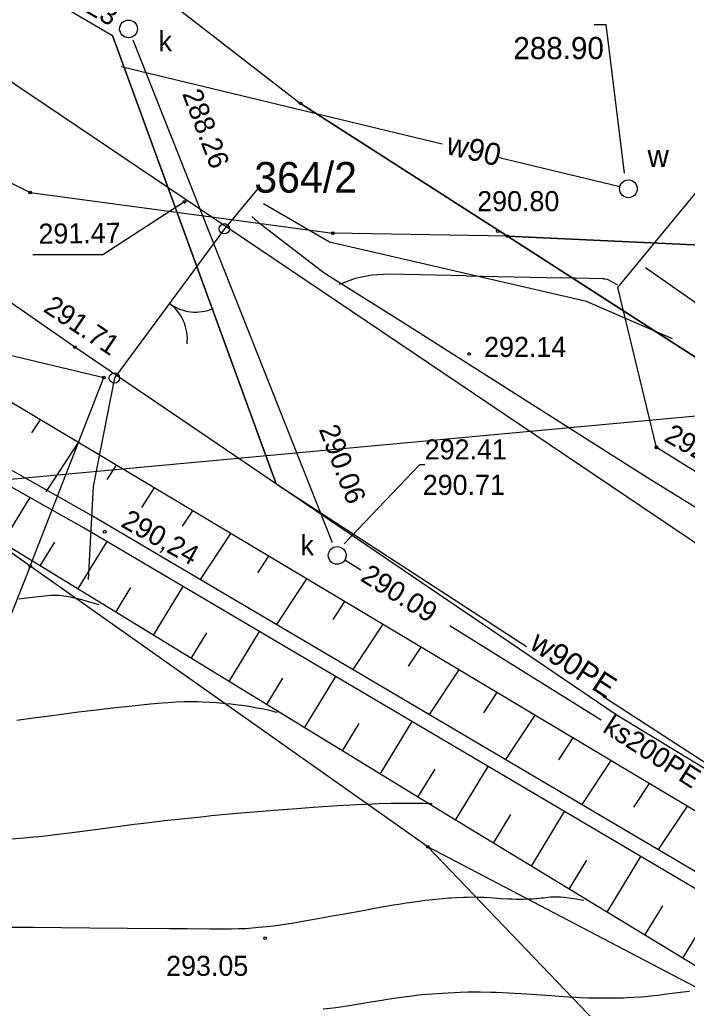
# Model space of a CAD drawing. Extents: x 7477803 to 7478145, y 5500698 to 5500984.
# Drawn here: x 7477913.26 to 7477935.87, y 5500892.73 to 5500926.22 of the extents above; entities that cross this region are included whole.
import ezdxf

# ---------------------------------------------------------------- set-up
doc = ezdxf.new("R2010")
doc.units = 0
for name, color, linetype in [('203-Punkt załamania granicy działki nie stabilizowany', 7, 'Continuous'), ('eNN', 7, 'Continuous'), ('gr_dzialki', 7, 'Continuous'), ('gr_klasy', 7, 'Continuous'), ('gr_uzytek', 7, 'Continuous'), ('jezdnia', 7, 'Continuous'), ('k', 7, 'Continuous'), ('k_elem_naziemne', 7, 'Continuous'), ('k_obrys', 7, 'Continuous'), ('k_opis', 7, 'Continuous'), ('k_rzedne', 7, 'Continuous'), ('nr_dzialki', 7, 'Continuous'), ('ogr_symb', 7, 'Continuous'), ('pkt_wys', 7, 'Continuous'), ('rowy', 7, 'Continuous'), ('skarp_wypel', 7, 'Continuous'), ('skarpa_gora', 7, 'Continuous'), ('w', 7, 'Continuous'), ('w_elem_naziemne', 7, 'Continuous'), ('w_obrys', 7, 'Continuous'), ('w_opis', 7, 'Continuous'), ('w_rzedne', 7, 'Continuous'), ('warst_ciagla', 7, 'Continuous'), ('warst_przeryw', 7, 'Continuous')]:
    doc.layers.add(name, color=color, linetype=linetype)

# ---------------------------------------------------------------- blocks, each defined once
blk = doc.blocks.new('203')
blk.add_circle((0, 0), 0.045)
blk = doc.blocks.new('506_5_1')
at = {"layer": 'k_elem_naziemne'}
blk.add_circle((0, 0), 0.3, dxfattribs=at)
blk = doc.blocks.new('506_5_2')
at = {"layer": 'w_elem_naziemne'}
blk.add_circle((0, 0), 0.3, dxfattribs=at)
blk = doc.blocks.new('801_3')
at = {"layer": 'pkt_wys'}
blk.add_circle((0, 0), 0.045, dxfattribs=at)
blk.add_circle((0, 0), 0.045, dxfattribs=at)
blk = doc.blocks.new('801_5')
at = {"layer": 'pkt_wys'}
blk.add_circle((0, 0), 0.05, dxfattribs=at)
blk.add_circle((0, 0), 0.05, dxfattribs=at)
blk = doc.blocks.new('801_5_4')
at = {"layer": 'pkt_wys'}
blk.add_circle((0, 0), 0.05, dxfattribs=at)
blk.add_circle((0, 0), 0.05, dxfattribs=at)

msp = doc.modelspace()

# ---------------------------------------------------------------- linework, layer by layer
at = {"layer": 'eNN'}
msp.add_lwpolyline([(7477943.05, 5500905.439), (7477934.522, 5500910.702), (7477926.234, 5500915.963), (7477923.573, 5500917.637), (7477921.419, 5500919.298), (7477921.124, 5500919.558)], dxfattribs=at)
at = {"layer": 'gr_dzialki'}
for points in [[(7477914.31, 5500929.95), (7477922.77, 5500923.39)], [(7477929.78, 5500918.89), (7477922.77, 5500923.39)], [(7477911.05, 5500921.65), (7477913.61, 5500920.37)], [(7477913.61, 5500920.37), (7477923.87, 5500918.99)], [(7477929.78, 5500918.89), (7477923.87, 5500918.99)], [(7477950.4, 5500917.93), (7477929.78, 5500918.89)], [(7477967.16, 5500894.83), (7477929.78, 5500918.89)], [(7477913.62, 5500907.71), (7477902.85, 5500915.32)], [(7477912.36, 5500914.99), (7477916.11, 5500914.1)], [(7477913.62, 5500907.71), (7477916.11, 5500914.1)], [(7477913.62, 5500907.71), (7477908.77, 5500895.48)], [(7477927.08, 5500898.2), (7477913.62, 5500907.71)], [(7477970.37, 5500875.52), (7477927.08, 5500898.2)]]:
    msp.add_lwpolyline(points, dxfattribs=at)
at = {"layer": 'gr_klasy'}
for points in [[(7477914.31, 5500929.95), (7477922.77, 5500923.39)], [(7477922.77, 5500923.39), (7477929.78, 5500918.89)], [(7477929.78, 5500918.89), (7477950.4, 5500917.93)], [(7477913.62, 5500907.71), (7477909.89, 5500910.36)], [(7477927.08, 5500898.2), (7477913.62, 5500907.71)], [(7477980.49, 5500842.45), (7477927.08, 5500898.2)], [(7477970.37, 5500875.52), (7477927.08, 5500898.2)]]:
    msp.add_lwpolyline(points, dxfattribs=at)
at = {"layer": 'gr_uzytek'}
msp.add_lwpolyline([(7477929.78, 5500918.89), (7477938.86, 5500913.04), (7477909.89, 5500910.36)], dxfattribs=at)
at = {"layer": 'jezdnia'}
for points in [[(7477897.344, 5500935.024), (7477905.871, 5500928.923), (7477941.067, 5500905.192)], [(7477987.535, 5500870.412), (7477985.624, 5500871.53), (7477967.072, 5500882.45), (7477949.37, 5500893.011), (7477933.46, 5500902.673), (7477915.126, 5500915.133), (7477901.636, 5500924.498), (7477893.479, 5500930.51)]]:
    msp.add_lwpolyline(points, dxfattribs=at)
at = {"layer": 'k'}
for p, q in [((7477924.821, 5500907.57), (7477924.268, 5500907.914)), ((7477932.96, 5500902.496), (7477927.831, 5500905.694))]:
    msp.add_line(p, q, dxfattribs=at)
msp.add_lwpolyline([(7477917.094, 5500925.542), (7477923.847, 5500908.513)], dxfattribs=at)
at = {"layer": 'k_obrys'}
msp.add_line((7477917.094, 5500925.542), (7477923.847, 5500908.513), dxfattribs=at)
at = {"layer": 'k_rzedne'}
msp.add_lwpolyline([(7477926.98, 5500911.144), (7477926.8, 5500911.144), (7477924.256, 5500908.464)], dxfattribs=at)
at = {"layer": 'ogr_symb'}
for p, q in [((7477921.35, 5500920.53), (7477920.192, 5500919.139)), ((7477920.192, 5500919.139), (7477916.467, 5500914.085))]:
    msp.add_line(p, q, dxfattribs=at)
for points in [[(7477935.376, 5500915.415), (7477932.464, 5500916.682), (7477923.752, 5500918.683), (7477921.521, 5500919.98)], [(7477916.467, 5500914.085), (7477915.751, 5500910.414), (7477915.575, 5500907.254)]]:
    msp.add_lwpolyline(points, dxfattribs=at)
for centre in [(7477920.192, 5500919.139), (7477920.192, 5500919.139), (7477920.192, 5500919.139), (7477916.467, 5500914.085), (7477916.467, 5500914.085), (7477916.467, 5500914.085)]:
    msp.add_circle(centre, 0.175, dxfattribs=at)
for centre, start, end in [((7477919.219, 5500917.819), 233.6125, 293.6125), ((7477917.439, 5500915.404), 353.6125, 53.6125)]:
    msp.add_arc(centre, 1.5, start, end, dxfattribs=at)
at = {"layer": 'pkt_wys'}
msp.add_lwpolyline([(7477918.841, 5500920.057), (7477916.08, 5500918.255), (7477913.71, 5500918.253)], dxfattribs=at)
at = {"layer": 'rowy'}
for points in [[(7477993.882, 5500863.302), (7477915.697, 5500909.43), (7477904.458, 5500915.769)], [(7477993.629, 5500862.871), (7477915.447, 5500908.997), (7477904.213, 5500915.334)]]:
    msp.add_lwpolyline(points, dxfattribs=at)
at = {"layer": 'skarp_wypel'}
for p, q in [((7477940.323, 5500913.719), (7477934.46, 5500917.814)), ((7477913.953, 5500912.669), (7477913.659, 5500912.224)), ((7477915.242, 5500911.899), (7477914.141, 5500910.23)), ((7477916.531, 5500911.129), (7477916.211, 5500910.643)), ((7477917.82, 5500910.359), (7477917.381, 5500909.693)), ((7477912.677, 5500908.503), (7477913.613, 5500910.032)), ((7477919.109, 5500909.589), (7477918.762, 5500909.062)), ((7477920.398, 5500908.819), (7477919.372, 5500907.262)), ((7477913.956, 5500907.719), (7477914.449, 5500908.524)), ((7477915.235, 5500906.936), (7477916.219, 5500908.542)), ((7477921.687, 5500908.049), (7477921.313, 5500907.481)), ((7477922.976, 5500907.279), (7477921.959, 5500905.736)), ((7477916.514, 5500906.152), (7477917.025, 5500906.987)), ((7477917.793, 5500905.369), (7477918.803, 5500907.017)), ((7477924.266, 5500906.51), (7477923.864, 5500905.901)), ((7477919.072, 5500904.586), (7477919.601, 5500905.449)), ((7477920.352, 5500903.802), (7477921.387, 5500905.493)), ((7477925.555, 5500905.74), (7477924.546, 5500904.21)), ((7477926.844, 5500904.97), (7477926.415, 5500904.32)), ((7477928.133, 5500904.2), (7477927.133, 5500902.683)), ((7477921.631, 5500903.019), (7477922.178, 5500903.912)), ((7477922.91, 5500902.235), (7477923.971, 5500903.968)), ((7477929.422, 5500903.43), (7477928.966, 5500902.739)), ((7477925.468, 5500900.668), (7477926.555, 5500902.444)), ((7477930.71, 5500902.661), (7477929.714, 5500901.16)), ((7477924.189, 5500901.452), (7477924.754, 5500902.375)), ((7477931.999, 5500901.891), (7477931.506, 5500901.148)), ((7477933.288, 5500901.121), (7477932.301, 5500899.634)), ((7477926.747, 5500899.885), (7477927.331, 5500900.837)), ((7477928.027, 5500899.102), (7477929.133, 5500900.923)), ((7477934.578, 5500900.351), (7477934.046, 5500899.55)), ((7477935.867, 5500899.581), (7477934.889, 5500898.107)), ((7477929.309, 5500898.324), (7477929.901, 5500899.298)), ((7477930.591, 5500897.545), (7477931.717, 5500899.398)), ((7477931.874, 5500896.767), (7477932.471, 5500897.752)), ((7477933.156, 5500895.988), (7477934.301, 5500897.874)), ((7477934.438, 5500895.21), (7477935.042, 5500896.205)), ((7477935.72, 5500894.431), (7477936.885, 5500896.349))]:
    msp.add_line(p, q, dxfattribs=at)
at = {"layer": 'skarpa_gora'}
for points in [[(7478007.879, 5500866.795), (7477984.093, 5500881.159), (7477934.83, 5500911.735), (7477933.524, 5500917.153), (7477941.313, 5500926.602), (7477947.253, 5500931.749), (7477948.257, 5500932.619)], [(7477940.967, 5500896.534), (7477905.932, 5500917.459)], [(7478019.361, 5500843.679), (7478014.009, 5500848.521), (7477985, 5500865.71), (7477963.897, 5500877.826), (7477945.275, 5500888.626), (7477927.783, 5500899.247), (7477912.023, 5500908.9), (7477901.238, 5500913.008)]]:
    msp.add_lwpolyline(points, dxfattribs=at)
at = {"layer": 'w'}
for p, q in [((7477927.575, 5500922.01), (7477916.702, 5500924.625)), ((7477933.588, 5500920.564), (7477929.499, 5500921.547))]:
    msp.add_line(p, q, dxfattribs=at)
for points in [[(7477913.336, 5500927.499), (7477916.404, 5500925.684), (7477921.943, 5500910.495), (7477930.427, 5500904.988)], [(7477933.012, 5500903.311), (7477945.728, 5500895.058), (7477949.726, 5500892.741)]]:
    msp.add_lwpolyline(points, dxfattribs=at)
at = {"layer": 'w_obrys'}
msp.add_line((7477921.943, 5500910.495), (7477916.404, 5500925.684), dxfattribs=at)
at = {"layer": 'w_rzedne'}
msp.add_lwpolyline([(7477932.723, 5500926.061), (7477933.112, 5500926.062), (7477933.739, 5500921.019)], dxfattribs=at)
at = {"layer": 'warst_ciagla'}
msp.add_line((7477928.38, 5500917.545), (7477931.629, 5500917.473), dxfattribs=at)
for points in [[(7477928.38, 5500917.545), (7477925.77, 5500917.602), (7477925.183, 5500917.572), (7477924.621, 5500917.455), (7477924.085, 5500917.25)], [(7477933.509, 5500917.244), (7477933.167, 5500917.417), (7477933.087, 5500917.429), (7477933.06, 5500917.438), (7477933.041, 5500917.442), (7477933.009, 5500917.442), (7477931.629, 5500917.473)], [(7477921.976, 5500902.75), (7477921.913, 5500902.768), (7477921.778, 5500902.804), (7477921.631, 5500902.838), (7477921.527, 5500902.86), (7477921.309, 5500902.902), (7477921.137, 5500902.932), (7477921.019, 5500902.951), (7477920.779, 5500902.986), (7477920.657, 5500903.002), (7477920.411, 5500903.032), (7477920.248, 5500903.049), (7477919.927, 5500903.078), (7477919.696, 5500903.094), (7477919.45, 5500903.107), (7477919.292, 5500903.112), (7477919.19, 5500903.113), (7477918.991, 5500903.114), (7477918.845, 5500903.112), (7477918.56, 5500903.102), (7477918.278, 5500903.084), (7477918.088, 5500903.069), (7477917.695, 5500903.034), (7477916.968, 5500902.959), (7477916.617, 5500902.92), (7477916.124, 5500902.863), (7477915.865, 5500902.832), (7477915.257, 5500902.758), (7477914.274, 5500902.631), (7477913.81, 5500902.57), (7477913.164, 5500902.483)], [(7477912.699, 5500895.483), (7477913.712, 5500895.476), (7477915.639, 5500895.457), (7477916.908, 5500895.445), (7477918.333, 5500895.434), (7477918.931, 5500895.43), (7477919.684, 5500895.427), (7477920.421, 5500895.428), (7477920.674, 5500895.431), (7477920.921, 5500895.437), (7477921.018, 5500895.442), (7477921.132, 5500895.454), (7477921.363, 5500895.481), (7477921.632, 5500895.505), (7477921.856, 5500895.526), (7477922.019, 5500895.546), (7477922.236, 5500895.578), (7477922.617, 5500895.64), (7477922.845, 5500895.679), (7477923.237, 5500895.747), (7477923.849, 5500895.858), (7477924.193, 5500895.921), (7477924.947, 5500896.061), (7477925.338, 5500896.132), (7477925.919, 5500896.232), (7477926.106, 5500896.262), (7477926.349, 5500896.299), (7477926.467, 5500896.317), (7477926.699, 5500896.35), (7477926.997, 5500896.389), (7477927.141, 5500896.406), (7477927.453, 5500896.44), (7477927.603, 5500896.454), (7477927.796, 5500896.47), (7477927.89, 5500896.477), (7477928.072, 5500896.488), (7477928.304, 5500896.498), (7477928.415, 5500896.501), (7477928.653, 5500896.503), (7477928.765, 5500896.501), (7477928.98, 5500896.493), (7477929.181, 5500896.481), (7477929.434, 5500896.463), (7477929.556, 5500896.455), (7477929.82, 5500896.441), (7477929.933, 5500896.437), (7477930.081, 5500896.433), (7477930.153, 5500896.432), (7477930.312, 5500896.433), (7477930.516, 5500896.438), (7477930.617, 5500896.442), (7477930.769, 5500896.453), (7477930.924, 5500896.468), (7477931.004, 5500896.478), (7477931.156, 5500896.496), (7477931.242, 5500896.504), (7477931.339, 5500896.508), (7477931.393, 5500896.509), (7477931.513, 5500896.506), (7477931.58, 5500896.503), (7477931.691, 5500896.494), (7477931.86, 5500896.475), (7477931.954, 5500896.462), (7477932.109, 5500896.439), (7477932.373, 5500896.391)]]:
    msp.add_lwpolyline(points, dxfattribs=at)
at = {"layer": 'warst_przeryw'}
for points in [[(7477915.95, 5500906.398), (7477915.603, 5500906.503), (7477915.403, 5500906.56), (7477915.281, 5500906.591), (7477915.065, 5500906.642), (7477914.923, 5500906.671), (7477914.838, 5500906.685), (7477914.687, 5500906.706), (7477914.62, 5500906.712), (7477914.498, 5500906.718), (7477914.391, 5500906.717), (7477914.326, 5500906.714), (7477914.202, 5500906.704), (7477913.893, 5500906.673), (7477913.682, 5500906.65), (7477913.236, 5500906.596)], [(7477927.226, 5500899.655), (7477927.156, 5500899.66), (7477927.08, 5500899.663), (7477926.924, 5500899.667), (7477926.613, 5500899.671), (7477926.241, 5500899.672), (7477926.042, 5500899.671), (7477925.839, 5500899.668), (7477925.423, 5500899.657), (7477924.986, 5500899.64), (7477924.681, 5500899.626), (7477924.027, 5500899.589), (7477923.217, 5500899.535), (7477922.647, 5500899.494), (7477921.869, 5500899.434), (7477921.48, 5500899.402), (7477920.62, 5500899.328), (7477920.244, 5500899.293), (7477919.75, 5500899.246), (7477919.506, 5500899.222), (7477918.964, 5500899.166), (7477918.168, 5500899.078), (7477917.821, 5500899.038), (7477917.365, 5500898.984), (7477917.14, 5500898.956), (7477916.641, 5500898.891), (7477915.908, 5500898.792), (7477914.946, 5500898.664), (7477914.465, 5500898.604), (7477914.223, 5500898.577), (7477913.899, 5500898.542), (7477913.736, 5500898.525), (7477913.408, 5500898.494), (7477912.969, 5500898.457)], [(7477923.541, 5500892.71), (7477923.878, 5500892.752), (7477924.048, 5500892.774), (7477924.43, 5500892.83), (7477925.008, 5500892.924), (7477925.525, 5500893.01), (7477925.785, 5500893.052), (7477926.177, 5500893.11), (7477926.374, 5500893.136), (7477926.638, 5500893.168), (7477926.77, 5500893.182), (7477927.035, 5500893.208), (7477927.391, 5500893.237), (7477927.569, 5500893.249), (7477927.972, 5500893.27), (7477928.175, 5500893.277), (7477928.446, 5500893.284), (7477928.582, 5500893.285), (7477928.855, 5500893.286), (7477929.22, 5500893.282), (7477929.403, 5500893.277), (7477929.818, 5500893.26), (7477930.026, 5500893.249), (7477930.442, 5500893.221), (7477931.265, 5500893.159), (7477931.666, 5500893.131), (7477931.862, 5500893.119), (7477932.118, 5500893.106), (7477932.244, 5500893.1), (7477932.493, 5500893.091), (7477932.817, 5500893.083), (7477932.975, 5500893.082), (7477933.323, 5500893.082), (7477933.492, 5500893.085), (7477933.713, 5500893.091), (7477933.822, 5500893.095), (7477934.035, 5500893.105), (7477934.312, 5500893.123), (7477934.446, 5500893.134), (7477934.741, 5500893.164), (7477934.884, 5500893.181), (7477935.166, 5500893.218), (7477935.546, 5500893.267), (7477935.745, 5500893.288), (7477935.952, 5500893.307)]]:
    msp.add_lwpolyline(points, dxfattribs=at)

# ---------------------------------------------------------------- block references
at = {"layer": '203-Punkt załamania granicy działki nie stabilizowany'}
for p in [(7477922.77, 5500923.39), (7477913.61, 5500920.37), (7477923.87, 5500918.99), (7477929.78, 5500918.89), (7477916.11, 5500914.1), (7477913.62, 5500907.71), (7477927.08, 5500898.2)]:
    msp.add_blockref('203', p, dxfattribs=at)
at = {"layer": 'k_elem_naziemne', "rotation": 0.0626175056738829}
for p in [(7477916.946, 5500925.913), (7477924.014, 5500908.073)]:
    msp.add_blockref('506_5_1', p, dxfattribs=at)
at = {"layer": 'pkt_wys', "rotation": 0.0626175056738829}
for name, p in [('801_3', (7477918.841, 5500920.057)), ('801_3', (7477929.452, 5500919.059)), ('801_3', (7477915.126, 5500915.133)), ('801_3', (7477928.486, 5500914.898)), ('801_5', (7477934.83, 5500911.735)), ('801_5_4', (7477916.143, 5500908.874)), ('801_3', (7477921.578, 5500895.11))]:
    msp.add_blockref(name, p, dxfattribs=at)
at = {"layer": 'w_elem_naziemne', "rotation": 0.0626175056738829}
msp.add_blockref('506_5_2', (7477933.88, 5500920.494), dxfattribs=at)

# ---------------------------------------------------------------- texts
at = {"layer": 'k_elem_naziemne'}
for p in [(7477917.965, 5500925.156), (7477922.772, 5500908.078)]:
    msp.add_text('k', height=0.68, rotation=0.0626, dxfattribs=at).set_placement(p)
at = {"layer": 'k_opis'}
msp.add_text('ks200PE', height=0.68, rotation=327.424, dxfattribs=at).set_placement((7477932.97, 5500902.118))
at = {"layer": 'k_rzedne'}
for s, rotation, p in [('288.23', 329.7324, (7477913.934, 5500927.387)), ('288.26', 290.9104, (7477918.757, 5500923.716)), ('290.06', 290.9104, (7477923.385, 5500912.353)), ('292.41', 0.0626, (7477926.98, 5500911.324)), ('290.71', 0.0626, (7477926.914, 5500910.123)), ('290.09', 328.0644, (7477924.763, 5500907.241))]:
    msp.add_text(s, height=0.68, rotation=rotation, dxfattribs=at).set_placement(p)
at = {"layer": 'nr_dzialki'}
msp.add_text('364/2', height=1.04, dxfattribs=at).set_placement((7477921.206, 5500920.364))
at = {"layer": 'pkt_wys'}
for s, rotation, p in [('290.80', 0.0626, (7477928.758, 5500919.735)), ('291.47', 0.7106, (7477913.901, 5500918.631)), ('291.71', 326.2116, (7477914.027, 5500916.362)), ('292.14', 0.0626, (7477928.992, 5500914.797)), ('292.57', 330.2127, (7477935.05, 5500911.975)), ('290,24', 330.8215, (7477916.65, 5500909.071)), ('293.05', 0.0626, (7477918.221, 5500893.829))]:
    msp.add_text(s, height=0.68, rotation=rotation, dxfattribs=at).set_placement(p)
at = {"layer": 'w_elem_naziemne'}
msp.add_text('w', height=0.75, rotation=0.0626, dxfattribs=at).set_placement((7477934.527, 5500921.234))
at = {"layer": 'w_opis'}
for s, rotation, p in [('w90', 346.4776, (7477927.666, 5500921.68)), ('w90PE', 327.0166, (7477930.486, 5500904.94))]:
    msp.add_text(s, height=0.75, rotation=rotation, dxfattribs=at).set_placement(p)
at = {"layer": 'w_rzedne'}
msp.add_text('288.90', height=0.75, rotation=0.0626, dxfattribs=at).set_placement((7477929.982, 5500924.885))

doc.saveas('drawing.dxf')
